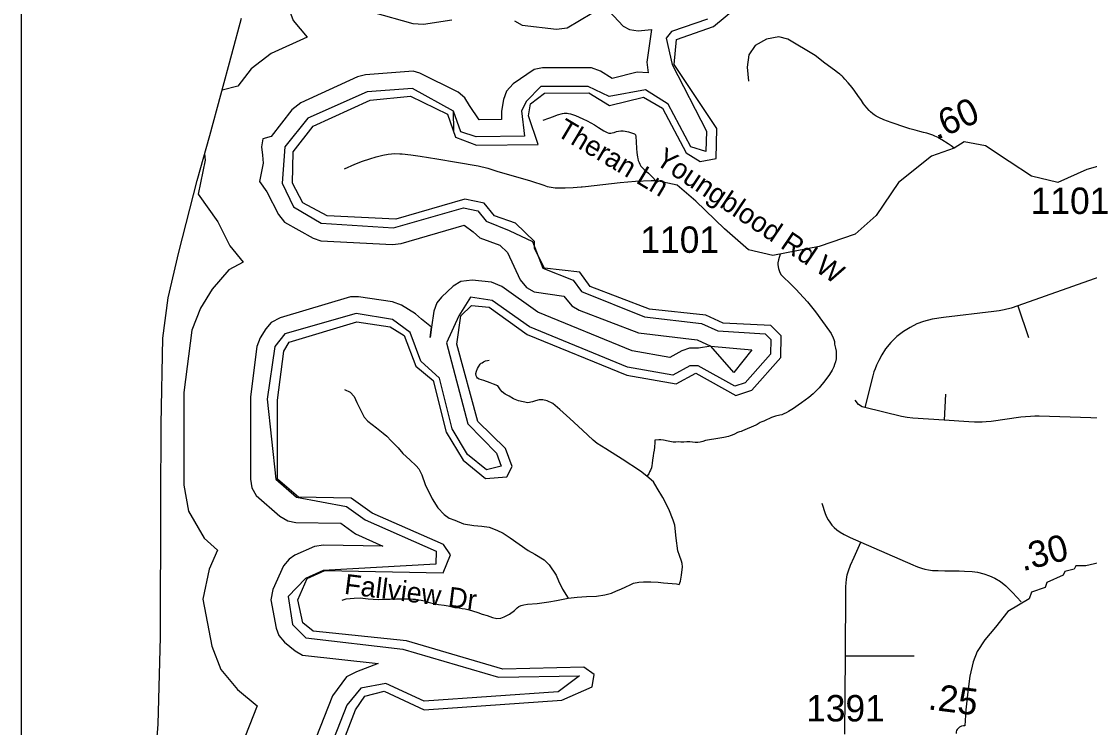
# Model space of a CAD drawing. Extents: x 1383679 to 1536984, y 460658 to 651027.
# Drawn here: x 1383679 to 1388732, y 486655 to 489995 of the extents above; entities that cross this region are included whole.
import ezdxf

# ---------------------------------------------------------------- set-up
doc = ezdxf.new("R2010")
doc.units = 0
for name, color, linetype in [('Exist Boundary Political StateLine', 7, 'Continuous'), ('Exist Hydrographic Bay Label', 7, 'Continuous'), ('Exist Hydrographic Buffer Line', 7, 'Continuous'), ('Exist Road Non-System Type 51', 7, 'Continuous'), ('Exist Road Non-System Type 51 Label', 7, 'Continuous'), ('Exist Road Secondary Mileage Hundredths English Label', 7, 'Continuous'), ('Exist Road Secondary Type 51 Attributed', 7, 'Continuous'), ('Exist Road Secondary Type 51 Label', 7, 'Continuous'), ('Exist Road Secondary Type 51 Number Label', 7, 'Continuous'), ('Map Preparation Inset Cut Line', 7, 'Continuous')]:
    doc.layers.add(name, color=color, linetype=linetype)

msp = doc.modelspace()

# ---------------------------------------------------------------- linework, layer by layer
at = {"layer": 'Exist Boundary Political StateLine'}
msp.add_lwpolyline([(1384297.1, 486291.5), (1384327, 486671.1), (1384337.7, 487083), (1384339, 487721.3), (1384340.6, 488089.4), (1384349, 488497.4), (1384373, 488687), (1384423.6, 488904.1), (1384510.7, 489242.5), (1384571, 489455.4), (1384675, 489839.3), (1384720.6, 490010.4)], dxfattribs=at)
at = {"layer": 'Exist Hydrographic Bay Label'}
for points in [[(1385768.4, 487920), (1385875.5, 487832.5), (1385975.4, 487840.4), (1386001.5, 487889.1), (1385969.5, 487975.1), (1385838.5, 488102.4), (1385738.5, 488468.8), (1385757.5, 488603), (1385808.4, 488651.2), (1385891.5, 488642.9), (1386072.4, 488514.6), (1386543.4, 488321.3), (1386776.4, 488280.6), (1386869.4, 488331.2), (1387058.4, 488225.7), (1387134.3, 488250.4), (1387271.4, 488405.2), (1387273.4, 488507), (1387224.4, 488557.1), (1386999.4, 488568.2), (1386916.4, 488606), (1386650.4, 488634.3), (1386369.4, 488741.7), (1386320.4, 488808.3), (1386154.4, 488828.1), (1386106.5, 488921), (1386106.5, 488953.8), (1386016.4, 489040.9), (1385917.5, 489075.7), (1385868.5, 489135.8), (1385777.5, 489154), (1385450.5, 489058.9), (1385125.5, 489075.2), (1385010.5, 489136.6), (1384962.5, 489229.5), (1384965.5, 489377.1), (1385059.5, 489499.9), (1385328.5, 489622.6), (1385520.5, 489641.7), (1385694.5, 489556.1), (1385733.5, 489447), (1385832.5, 489409), (1386124.5, 489412.9), (1386077.4, 489548.5), (1386087.5, 489604.1), (1386154.4, 489655.2), (1386363.5, 489657.6), (1386461.4, 489596.6), (1386621.4, 489636), (1386712.4, 489585), (1386824.4, 489372.7), (1386890.4, 489331.9), (1386965.4, 489346.8), (1386968.4, 489487.9), (1386766.4, 489790.7), (1386777.4, 489908.6), (1386953.4, 489970.8), (1387072.4, 490070.1)], [(1385093.5, 486308.7), (1385260.5, 486738.7), (1385303.5, 486803.4), (1385395.4, 486827.9), (1385585.4, 486738.7), (1386236.4, 486784.7), (1386379.5, 486847.5), (1386389.4, 486906.4), (1386340.4, 486940.2), (1385956.5, 486931.5), (1385500.4, 487065.4), (1385059.5, 487110.3), (1385010.5, 487150.7), (1384987.5, 487259.5), (1385031.5, 487360.3), (1385115.5, 487398), (1385674.4, 487386.9), (1385709.5, 487471.5), (1385676.5, 487521.4), (1385338.4, 487669.3), (1385239.5, 487740.3), (1384989.5, 487745.2), (1384891.6, 487829.3), (1384890.5, 488203.5), (1384920.5, 488435.9), (1384946.5, 488478.1), (1385265.5, 488573.4), (1385423.4, 488550.6), (1385489.5, 488509.9), (1385544.5, 488364.4), (1385626.4, 488297.1), (1385688.5, 488052.9), (1385768.4, 487920)]]:
    msp.add_lwpolyline(points, dxfattribs=at)
at = {"layer": 'Exist Hydrographic Buffer Line'}
for p, q in [((1385724.3, 489477.5), (1385723.3, 489569.6)), ((1386097.6, 488953.8), (1386145.6, 488828.1)), ((1385803.6, 488691), (1385748.6, 488603)), ((1384882.7, 487829.4), (1384980.6, 487745.3)), ((1385106.6, 487398.1), (1385022.7, 487360.4)), ((1385403.6, 486864.1), (1385284.4, 486842.1))]:
    msp.add_line(p, q, dxfattribs=at)
for points in [[(1385242.7, 491053.4), (1385192.3, 490975.5), (1385171.3, 490863.3), (1385171.2, 490860.9), (1385093.8, 490804.6), (1385005, 490706), (1384907.6, 490428.4), (1384890.2, 490322.8), (1384925.1, 490108.1), (1384964.4, 489999.7), (1385030.9, 489920.7)], [(1386011.5, 489997.7), (1386047.6, 489976.9), (1386210.4, 489957.7), (1386261.8, 489964.1), (1386435.7, 490068.3), (1386526.2, 489972.5), (1386555.6, 489956.8), (1386596.6, 489949.6), (1386659.2, 489956.8), (1386638.2, 489801.8), (1386644.4, 489751.3), (1386591.8, 489754.2), (1386473.1, 489725.2), (1386418.1, 489759.4), (1386375.5, 489775.8), (1386144.3, 489775.3), (1386104.6, 489768), (1386005.8, 489699.4), (1385974.7, 489664.1), (1385960.6, 489625.4), (1385950.5, 489569.8), (1385950.2, 489530.7), (1385845.2, 489529.3), (1385798.7, 489596.5), (1385777.7, 489633.3), (1385745.7, 489660.1), (1385564.6, 489749.4), (1385532.5, 489759.9), (1385307.8, 489742), (1385269.8, 489731.8), (1385000.8, 489609.2), (1384958.7, 489577.1), (1384861.4, 489450.1), (1384821.9, 489439.9), (1384815.1, 489401.2), (1384819.4, 489361.5), (1384823.6, 489324.1), (1384805.2, 489238), (1384840.9, 489188.5), (1384895, 489081.6), (1384924.5, 489044.8), (1385060.2, 488969.4), (1385095.9, 488957.1), (1385435.6, 488939.1), (1385475.2, 488943.7), (1385773.9, 489030.6), (1385815.7, 488999.9), (1385848.7, 488971.8), (1385943, 488936.4), (1385979.3, 488901.3), (1386039, 488773), (1386068.5, 488736.2), (1386104.6, 488715.3), (1386245.8, 488695.3), (1386283.5, 488649.8), (1386317.8, 488629.6), (1386598.8, 488522.2), (1386875.6, 488488.7), (1386941, 488459), (1387134.1, 488441), (1387049.3, 488333.6), (1386941, 488459), (1386881.5, 488449.3), (1386839.8, 488449.3), (1386803.2, 488436.6), (1386747, 488406), (1386568.1, 488437.3)], [(1385340.5, 490037.7), (1385531.5, 489984.6), (1385581.8, 489981.6), (1385714.8, 490001.9)], [(1386924.5, 490006), (1386755.2, 489946.3), (1386729.2, 489915.5), (1386757.6, 489790.6), (1386919.3, 489476.1), (1386917.3, 489379.7), (1386845.9, 489400.9), (1386738.9, 489603.6), (1386632.2, 489670.9), (1386459.5, 489639.5), (1386359.6, 489686.8)], [(1385030.9, 489920.7), (1384860.9, 489843.2), (1384765.7, 489770.8), (1384703, 489689), (1384629.1, 489669.8)], [(1385723.3, 489569.6), (1385529.3, 489677.6), (1385315.7, 489662.4), (1385034, 489536.4), (1384924.8, 489401.5), (1384913.7, 489230.4), (1384966.1, 489118.3), (1385097.8, 489040), (1385439.6, 489019), (1385770.4, 489112.9), (1385837.7, 489099.4), (1385877.7, 489050.4), (1385986.1, 489006.1), (1386097.6, 488953.8)], [(1386359.6, 489686.8), (1386137, 489686.8), (1386068.3, 489618.1), (1386045.8, 489571.8)], [(1386045.8, 489571.8), (1386059.7, 489452.2), (1385830.9, 489449.1), (1385757.8, 489472.5), (1385723.3, 489569.6)], [(1384546.2, 489367.9), (1384549.5, 489338), (1384515.1, 489177.1), (1384608.7, 489047.2), (1384666, 488934.1), (1384728.5, 488856.1)], [(1384728.5, 488856.1), (1384660.6, 488819.5), (1384581.3, 488728), (1384526.3, 488638.8), (1384486.3, 488534), (1384448.2, 488239.1), (1384448.3, 487801.5), (1384469.9, 487679.2), (1384544.3, 487550.1), (1384607.6, 487494.6), (1384567.6, 487404.2), (1384538.1, 487262), (1384580.6, 487039.7), (1384622.9, 486929), (1384702.4, 486834.5), (1384795, 486758.2), (1384795.1, 486758.1), (1384680.8, 486469)], [(1386145.6, 488828.1), (1386289.7, 488770.6), (1386328.4, 488718), (1386627.4, 488596.9), (1386896.9, 488566.8), (1386974.1, 488531.8), (1387198, 488517.9), (1387224.3, 488490.9), (1387223, 488420.6), (1387102.8, 488285), (1387053.8, 488269), (1386880.1, 488366.1), (1386841.5, 488366.3), (1386760.8, 488322.4), (1386545.8, 488360), (1386083, 488549.9), (1385905.8, 488675.6), (1385803.6, 488691)], [(1386568.1, 488437.3), (1386121.8, 488620.4), (1385952.1, 488740.8), (1385903.5, 488761.1), (1385811.5, 488770.6), (1385758.6, 488764), (1385722.5, 488743.1), (1385666.2, 488690.2), (1385644.7, 488663), (1385630.4, 488623.8), (1385619.8, 488548.6), (1385612.8, 488499.6), (1385619.8, 488548.6), (1385572.6, 488587.1), (1385543.6, 488612.1), (1385477.6, 488652.8), (1385435.4, 488668.8), (1385273.8, 488692.3), (1385235.8, 488691.7), (1384903.3, 488593.1), (1384860.6, 488570.1), (1384835.5, 488541.2), (1384809.5, 488499), (1384793.4, 488456.8), (1384762.7, 488218.9), (1384762.8, 487829.1), (1384769.9, 487788.3), (1384790.7, 487752.2), (1384902.5, 487654.2), (1384939.6, 487632.5), (1384978.3, 487625.3), (1385191, 487621.1), (1385259.7, 487571.9), (1385388.8, 487512.5), (1385109, 487518), (1385065.6, 487510.9), (1384973.5, 487469.9), (1384945.6, 487452.3), (1384918.7, 487420.4), (1384868.7, 487307.5), (1384858.7, 487259.5), (1384884.2, 487126), (1384897.7, 487090.8), (1384924.5, 487058.9), (1384974.4, 487017.8), (1385009.6, 486997.6), (1385367, 486957.6), (1385263.8, 486919.4), (1385217.6, 486895.4), (1385151.7, 486805.1), (1384972.8, 486352.3)], [(1385748.6, 488603), (1385690.1, 488474.4), (1385791.1, 488091.9), (1385926.3, 487952.7), (1385948.9, 487892.1), (1385879.6, 487873.7), (1385790.3, 487946.6), (1385717, 488068.6), (1385656.4, 488306.9), (1385569.3, 488388.5), (1385518.1, 488524.1), (1385435.6, 488584.7), (1385262.4, 488613.1), (1384926.2, 488516.5), (1384877.6, 488457), (1384842, 488208.7), (1384882.7, 487829.4)], [(1384980.6, 487745.3), (1385217.5, 487700.6), (1385306.3, 487636.9), (1385640.8, 487489.5), (1385639.1, 487427.5), (1385106.6, 487398.1)], [(1385022.7, 487360.4), (1384942, 487275.5), (1384962.5, 487142.5), (1385025.2, 487079.5), (1385483.9, 487026), (1385936.4, 486893.1), (1386319.6, 486899.9), (1386217.9, 486824.1), (1385584.2, 486779.4), (1385403.6, 486864.1)], [(1385284.4, 486842.1), (1385218.4, 486760.8), (1385047.4, 486323.3), (1385054, 486283.1), (1385117.3, 486233.2), (1385298.6, 486221.8), (1385376.2, 486049.5), (1385404, 486026.9), (1385671.6, 485966.9), (1385720.2, 485937.9), (1385718.3, 485837.6), (1385606, 485821.3), (1385345.6, 485961.7), (1385068.7, 485967.7)]]:
    msp.add_lwpolyline(points, dxfattribs=at)
at = {"layer": 'Exist Road Non-System Type 51'}
for p, q in [((1388393, 488650.1), (1388443.9, 488499.9)), ((1388050.9, 488231.1), (1388043.6, 488109.3)), ((1387574.6, 486624), (1387576.9, 486994.7)), ((1387576.9, 486994.7), (1387901.9, 486994.7))]:
    msp.add_line(p, q, dxfattribs=at)
for points in [[(1388092, 489394.7), (1388077.1, 489406.8), (1388063.6, 489416.4), (1388033.9, 489434), (1388019.8, 489442.7), (1388015.9, 489445.1), (1387999.8, 489452.6), (1387990, 489456.7), (1387980.8, 489459.8), (1387961.6, 489465.5), (1387945.9, 489469.7), (1387929.9, 489474.5), (1387906.5, 489480.5), (1387882.5, 489487.1), (1387862.6, 489493.4), (1387843.6, 489499.8), (1387812.1, 489510.4), (1387792.8, 489517.2), (1387758.8, 489530), (1387735.9, 489539.8), (1387723.4, 489546.5), (1387713.4, 489552.7), (1387706.2, 489557.8), (1387695.8, 489567), (1387689, 489573.6), (1387677.8, 489586.2), (1387669.9, 489595.9), (1387663.2, 489605.2), (1387652.5, 489620.1), (1387635.8, 489644.8), (1387622.2, 489664.6), (1387609.4, 489681.8), (1387600, 489693.1), (1387589.9, 489704.5), (1387574.8, 489722.3), (1387566.5, 489730.4), (1387560.5, 489736.6), (1387555.6, 489741.2), (1387550.6, 489745.6), (1387540.1, 489752.9), (1387524.8, 489764), (1387479.6, 489797.1), (1387433.6, 489832.9), (1387305.4, 489910.5), (1387262.4, 489922.1), (1387204.6, 489910.5), (1387150.1, 489880.8), (1387120.4, 489836.2), (1387112.1, 489778.3), (1387118.6, 489712.2)], [(1386147.7, 489527.7), (1386174.5, 489537.1), (1386197.1, 489545.4), (1386215.9, 489552.4), (1386238.8, 489559.4), (1386246.7, 489560.8), (1386254.1, 489561.1), (1386261.7, 489560.8), (1386268.1, 489559.8), (1386277, 489558), (1386286.1, 489555.2), (1386301.2, 489549.5), (1386335.6, 489534.3), (1386355.5, 489525), (1386390.2, 489505.9), (1386409.7, 489493.4), (1386434.4, 489477.4), (1386449.9, 489469), (1386457.6, 489466.6), (1386463.3, 489465.9), (1386467.4, 489466.3), (1386474, 489467), (1386483.8, 489469.6), (1386494.5, 489473.3), (1386503.9, 489475.7), (1386515.2, 489477.1), (1386525.7, 489477.1), (1386535.9, 489475.4), (1386551.8, 489471.8), (1386575.4, 489464.7), (1386579.3, 489462.8), (1386581.4, 489461.4), (1386584, 489458), (1386585.7, 489449.7), (1386587.3, 489424.6), (1386589.2, 489393.1), (1386590.4, 489375.5), (1386592.2, 489363.7), (1386593.9, 489353.2), (1386595.3, 489345.6), (1386597.4, 489337.6), (1386601.2, 489327.5), (1386604.7, 489319.5), (1386610.2, 489310.5), (1386613, 489306.4), (1386617.6, 489301.5), (1386625.6, 489294.5), (1386645, 489276.6), (1386659, 489263.8), (1386665.9, 489257), (1386678.1, 489242.8)], [(1385207.2, 489298.2), (1385256.7, 489319.2), (1385293.2, 489333.3), (1385326.9, 489345), (1385358.2, 489354), (1385389.2, 489362), (1385415.1, 489367), (1385430.1, 489368.6), (1385446.3, 489369.7), (1385469.4, 489369), (1385481.3, 489368.4), (1385521.9, 489363.5), (1385565, 489357.3), (1385645.2, 489344.4), (1385737.1, 489329.3), (1385839.9, 489311.5), (1385885.6, 489301), (1385928.1, 489286.3), (1386087.4, 489240.3), (1386092.8, 489238.5), (1386151.3, 489219.5), (1386167.1, 489214.6), (1386186.1, 489210.2), (1386204.9, 489208.1), (1386228.8, 489207.4), (1386251.1, 489208.1), (1386289.6, 489209.7), (1386327.4, 489212.5), (1386332.4, 489212.9), (1386348.4, 489214.5), (1386511.6, 489232.3), (1386584, 489238.7), (1386658.5, 489242.5), (1386678.1, 489242.8)], [(1387268.1, 488893.9), (1387260.2, 488867.5), (1387257.4, 488852.4), (1387258, 488843.6), (1387261.4, 488825.4), (1387265.6, 488811.9), (1387272, 488798.2), (1387286.1, 488783.2), (1387313.4, 488758.2), (1387342.4, 488728.8), (1387379.4, 488689.7), (1387398.5, 488668.3), (1387435, 488621.6), (1387502.5, 488529.8), (1387510.4, 488518), (1387519.1, 488498.8), (1387522.9, 488490.2), (1387524.8, 488480.8), (1387526.1, 488468.1), (1387530.1, 488449.2), (1387533.1, 488434.9), (1387533.8, 488424.8), (1387534.1, 488412.5), (1387533.6, 488399.4), (1387530.6, 488385.2), (1387526.2, 488371.6), (1387522.4, 488361.2), (1387514.2, 488345.5), (1387501.4, 488324.4), (1387480.1, 488294.2), (1387452.9, 488261.2), (1387425.4, 488233.6), (1387404.5, 488216.3), (1387369.8, 488190.8), (1387353.6, 488179.5), (1387332, 488164.6), (1387307.4, 488149.7), (1387296.5, 488142.8), (1387286.5, 488138.2), (1387275.9, 488134.7), (1387266.2, 488132.1), (1387245.8, 488127.3), (1387237, 488124.6), (1387227.5, 488121.2), (1387217.4, 488116.3), (1387204.6, 488110.1), (1387191.6, 488104.9), (1387182.4, 488101.2), (1387174.6, 488097.3), (1387165.1, 488091.6), (1387159.9, 488088.4), (1387153.9, 488085.9), (1387090.8, 488058.4), (1387083.4, 488055.9), (1387076.4, 488053.8), (1387067.4, 488049.8), (1387053.1, 488043), (1387042.1, 488038.2), (1387032.5, 488034.1), (1387023.6, 488031.8), (1387001.8, 488026.8), (1386973.6, 488021.4), (1386924.1, 488014.1), (1386915.6, 488012.4), (1386902.2, 488008.7), (1386890.9, 488005.5), (1386878.5, 488003.9), (1386867.2, 488003.5), (1386853.9, 488004.9), (1386840.6, 488006.2), (1386827.2, 488005.7), (1386813.1, 488005.1), (1386798.9, 488005.6), (1386787.5, 488006), (1386775.1, 488005.4), (1386763.1, 488005.6), (1386738.4, 488010.2), (1386716, 488014.1), (1386704.8, 488015.9), (1386693.9, 488015.4), (1386676, 488015), (1386675.1, 488003.7), (1386674.2, 487981.6), (1386672.6, 487967.3), (1386670.1, 487952.9), (1386667.8, 487940.2), (1386666.1, 487929), (1386665.4, 487921.3), (1386663.5, 487904.2), (1386661.9, 487894.7), (1386659.6, 487883.2), (1386654.9, 487872.2), (1386651.1, 487864.1), (1386647, 487855.2), (1386637.5, 487843.7)], [(1388822.5, 488798.4), (1388802.1, 488793.5), (1388780, 488786.5), (1388393, 488650.1)], [(1388393, 488650.1), (1388361.9, 488639.1), (1388328.4, 488630.2), (1388303.9, 488625.5), (1388279.9, 488622.2), (1388040.9, 488594.6), (1387987.9, 488586.1), (1387947.1, 488575.4), (1387915.1, 488563.7), (1387883.1, 488547.8), (1387852.1, 488528.8), (1387820.6, 488504.1), (1387791.9, 488476.2), (1387767.2, 488446), (1387748.9, 488417.7), (1387734.5, 488391.2), (1387723.9, 488368.8), (1387717.2, 488351.1), (1387712.1, 488337.2), (1387706.9, 488319.2), (1387668.6, 488168.7)], [(1385932.6, 488271.8), (1385912.4, 488279.3), (1385896.9, 488286.1), (1385866.2, 488297), (1385844.9, 488303.2), (1385837.6, 488307.4), (1385833.2, 488312.5), (1385830.6, 488318.4), (1385828.4, 488329.9), (1385831.5, 488340.3), (1385836.6, 488353), (1385841.8, 488361.3), (1385849.6, 488373.5), (1385853.9, 488377.9), (1385858.4, 488380.8), (1385864.9, 488385), (1385875.1, 488389.8), (1385883.8, 488391.8), (1385891.8, 488393)], [(1385207.2, 488253.8), (1385234.9, 488241.3), (1385254.1, 488220.7), (1385266.6, 488193.1), (1385287.2, 488151.7), (1385301, 488122.8), (1385317.6, 488103.4), (1385359.1, 488072.4), (1385390.6, 488046.8), (1385408.6, 488033.2), (1385429.2, 488011.1), (1385460.9, 487978), (1385483.8, 487950.5), (1385516.4, 487921.4), (1385547.1, 487893.7), (1385560, 487878.1), (1385573.4, 487849.7), (1385589.1, 487805), (1385622.4, 487737.6), (1385649.4, 487693.6), (1385678.5, 487663.1), (1385702.6, 487646.1), (1385728.9, 487635.4), (1385771.4, 487619.1), (1385818.9, 487611.3), (1385857.2, 487607.1), (1385892.8, 487602.1), (1385928.9, 487588.6), (1385958.8, 487574.4), (1385991.4, 487553.1), (1386075.9, 487492.8), (1386107.8, 487475.1), (1386151.8, 487448.8), (1386175.1, 487425.4), (1386209.1, 487376.4), (1386220.6, 487349.5), (1386238.4, 487310.4), (1386265.2, 487266.5)], [(1386637.5, 487843.7), (1386607.5, 487867.1), (1386521.4, 487925), (1386443.4, 487974.1), (1386403.2, 487999.1), (1386384.1, 488014.2), (1386333.1, 488061.2), (1386273, 488117.3), (1386226.9, 488159.4), (1386192.9, 488188.4), (1386165.9, 488200.4), (1386145.8, 488204.8), (1386128.9, 488205.2), (1386111.9, 488199.9), (1386097.6, 488194.9), (1386075.2, 488190.8), (1386052.8, 488195.2), (1386030.6, 488200.7), (1386007.4, 488210.2), (1385985.9, 488221.8), (1385968.4, 488231.8), (1385954.2, 488242.8), (1385945.9, 488251.8), (1385932.6, 488271.8)], [(1387668.6, 488168.7), (1387657.1, 488171.5), (1387639.1, 488182.7), (1387622.6, 488203.1)], [(1388043.6, 488109.3), (1387895.9, 488119.1), (1387868.8, 488121.5), (1387843, 488125.9), (1387668.6, 488168.7)], [(1388957.5, 488152.8), (1388926.6, 488140), (1388881, 488127.8), (1388846.1, 488122.5), (1388815.5, 488119.6), (1388787.4, 488118.6), (1388492.9, 488127.3), (1388473.4, 488127.3), (1388453, 488126.8), (1388429.2, 488124.9), (1388406.4, 488122.5), (1388266.1, 488103.1), (1388243.4, 488100.7), (1388223.9, 488098.8), (1388208.4, 488098.8), (1388188.5, 488099.7), (1388160.4, 488101.7), (1388043.6, 488109.3)], [(1386790.1, 487331.3), (1386797.5, 487347.9), (1386801.4, 487376.5), (1386806, 487416), (1386804.5, 487430.7), (1386801.5, 487441.8), (1386792.1, 487468.8), (1386783.9, 487490.7), (1386775.9, 487550.3), (1386770.9, 487612.4), (1386761.9, 487635.5), (1386741.9, 487687.6), (1386712.8, 487742.7), (1386686.8, 487787.8), (1386668.6, 487816.8), (1386637.5, 487843.7)], [(1387466.1, 487716.9), (1387482.1, 487667.2), (1387488.2, 487652.1), (1387495.5, 487638.1), (1387502.9, 487626.2), (1387512.9, 487612.8), (1387524.4, 487601.6), (1387536.5, 487590.9), (1387552.2, 487578.6), (1387570.8, 487567.6), (1387599.4, 487554.7), (1387650.5, 487532.3)], [(1387576.9, 486994.7), (1387578.8, 487302.3), (1387578.8, 487321.2), (1387580.1, 487340.2), (1387582.1, 487355.8), (1387586.1, 487377), (1387591.6, 487395.9), (1387600.8, 487422.7), (1387617.9, 487461.2), (1387650.5, 487532.3)], [(1387650.5, 487532.3), (1387896.4, 487425), (1387910.1, 487418.8), (1387922.1, 487414.3), (1387937, 487409.3), (1387952.8, 487404.5), (1387970.6, 487401.2), (1387989.1, 487398.7), (1388015.4, 487397.2), (1388047.6, 487397), (1388114.9, 487396.4), (1388140.8, 487395.2), (1388176.4, 487392.8), (1388201.9, 487389.4), (1388232, 487382.1), (1388258.6, 487372.6), (1388283.9, 487361), (1388310.2, 487345.3), (1388335.5, 487325.1), (1388367.5, 487293.7), (1388408.2, 487249.8)], [(1386265.2, 487266.5), (1386307.9, 487271.4), (1386351.9, 487275), (1386399.9, 487277.2), (1386438.8, 487282.9), (1386470.6, 487290.8), (1386495.1, 487301.2), (1386515.1, 487309.6), (1386537.8, 487320.2), (1386558.4, 487330.2), (1386575.1, 487337.8), (1386599.6, 487342.5), (1386621.5, 487344.6), (1386641.6, 487344.6), (1386656.2, 487344.3), (1386692.1, 487342.8), (1386716.9, 487339.3), (1386758.2, 487336.2), (1386778, 487334.9), (1386785.1, 487332.9), (1386790.1, 487331.3)], [(1385196.6, 487257.2), (1385215.9, 487264.3), (1385254.1, 487267.2), (1385281.9, 487267.9), (1385319.4, 487264.3), (1385367.6, 487261.5), (1385397.5, 487262.9), (1385423.8, 487262.9), (1385453, 487263.5), (1385473.1, 487263.5), (1385491.8, 487263.5), (1385508.5, 487263.5), (1385519.2, 487263.5), (1385531.5, 487263.1), (1385541.8, 487261.9), (1385553.2, 487259.2), (1385569.9, 487257.2), (1385586.2, 487253.7), (1385604, 487248.8), (1385628.1, 487241.7), (1385652.9, 487236.7), (1385679.9, 487233.8), (1385697.6, 487230.2), (1385729.2, 487223.2), (1385750.4, 487220.7), (1385764.8, 487218.5), (1385778, 487216.1), (1385798.2, 487211.9), (1385814, 487207.5), (1385838.1, 487199.1), (1385859.4, 487192), (1385882.9, 487184.8), (1385907.6, 487175.7), (1385928.2, 487171.4), (1385947.4, 487172.8), (1385962.8, 487179.2), (1385987.9, 487192), (1386012.6, 487208.2), (1386024, 487221.1), (1386032.4, 487227.7), (1386043.9, 487232.4), (1386055.9, 487235.2), (1386073.6, 487238.1), (1386119.1, 487242.3), (1386174.4, 487249.4), (1386210.6, 487256.5), (1386265.2, 487266.5)]]:
    msp.add_lwpolyline(points, dxfattribs=at)
at = {"layer": 'Exist Road Secondary Type 51 Attributed'}
for points in [[(1389221.3, 489232.4), (1389086.2, 489307), (1388874.5, 489338.2), (1388718.7, 489294.6), (1388581.7, 489232.3), (1388457.2, 489263.4), (1388351.3, 489332), (1388239.2, 489406.7), (1388139.5, 489425.4), (1388092, 489394.7), (1387983.8, 489356.9), (1387828.1, 489232.3), (1387722.2, 489076.5), (1387622.6, 488989.3), (1387453, 488930), (1387233.9, 488887.7), (1387118.1, 488914.6), (1387006, 489014.2), (1386869, 489145.1), (1386781.8, 489219.8), (1386678.1, 489242.8)], [(1389207.4, 487515.8), (1388951.3, 487468.7), (1388796, 487439), (1388714.2, 487420.7), (1388667.4, 487419.8), (1388658.8, 487403.8), (1388615, 487392.5), (1388607.5, 487375.4), (1388530.1, 487340.5), (1388521.4, 487318.2), (1388457.7, 487294.7), (1388447.1, 487264.4), (1388345.7, 487203.3), (1388286.4, 487129.8), (1388237, 487070.5), (1388200.3, 487015.5), (1388181.9, 486966.1), (1388165, 486898.3), (1388156.5, 486824.9), (1388146.6, 486738.8), (1388142.2, 486662.6)], [(1388142.2, 486662.6), (1388136, 486663), (1388126.9, 486661.2), (1388116.6, 486656.3), (1388111.3, 486652.3), (1388105.9, 486646.6), (1388102.9, 486641.6), (1388101.5, 486634.7), (1388100.7, 486627.6)]]:
    msp.add_lwpolyline(points, dxfattribs=at)
at = {"layer": 'Map Preparation Inset Cut Line'}
msp.add_lwpolyline([(1446195.4, 477316), (1383679.3, 477316), (1383679.3, 520758.2), (1458567.8, 520758.2), (1458567.8, 493672.2), (1446195.4, 493672.2), (1446195.4, 477316)], dxfattribs=at)

# ---------------------------------------------------------------- texts
at = {"layer": 'Exist Road Non-System Type 51 Label'}
for s, rotation, p in [('Theran Ln', 329.2328, (1386205.5, 489458.1)), ('Fallview Dr', 352.9133, (1385203.4, 487288.1))]:
    msp.add_text(s, height=95, rotation=rotation, dxfattribs=at).set_placement(p)
at = {"layer": 'Exist Road Secondary Mileage Hundredths English Label'}
for s, rotation, p in [('.60', 23.5507, (1388008.2, 489432.3)), ('.30', 14.4775, (1388415.7, 487393.9)), ('.25', 352.708, (1387964.3, 486741.7))]:
    msp.add_text(s, height=125, rotation=rotation, dxfattribs=at).set_placement(p)
at = {"layer": 'Exist Road Secondary Type 51 Label'}
msp.add_text('Youngblood Rd W', height=95, rotation=326.157, dxfattribs=at).set_placement((1386672.2, 489324.3))
at = {"layer": 'Exist Road Secondary Type 51 Number Label'}
for s, p in [('1101', (1388453.7, 489084)), ('1101', (1386607.5, 488900.1)), ('1391', (1387391.5, 486684.1))]:
    msp.add_text(s, height=125, dxfattribs=at).set_placement(p)

doc.saveas('drawing.dxf')
